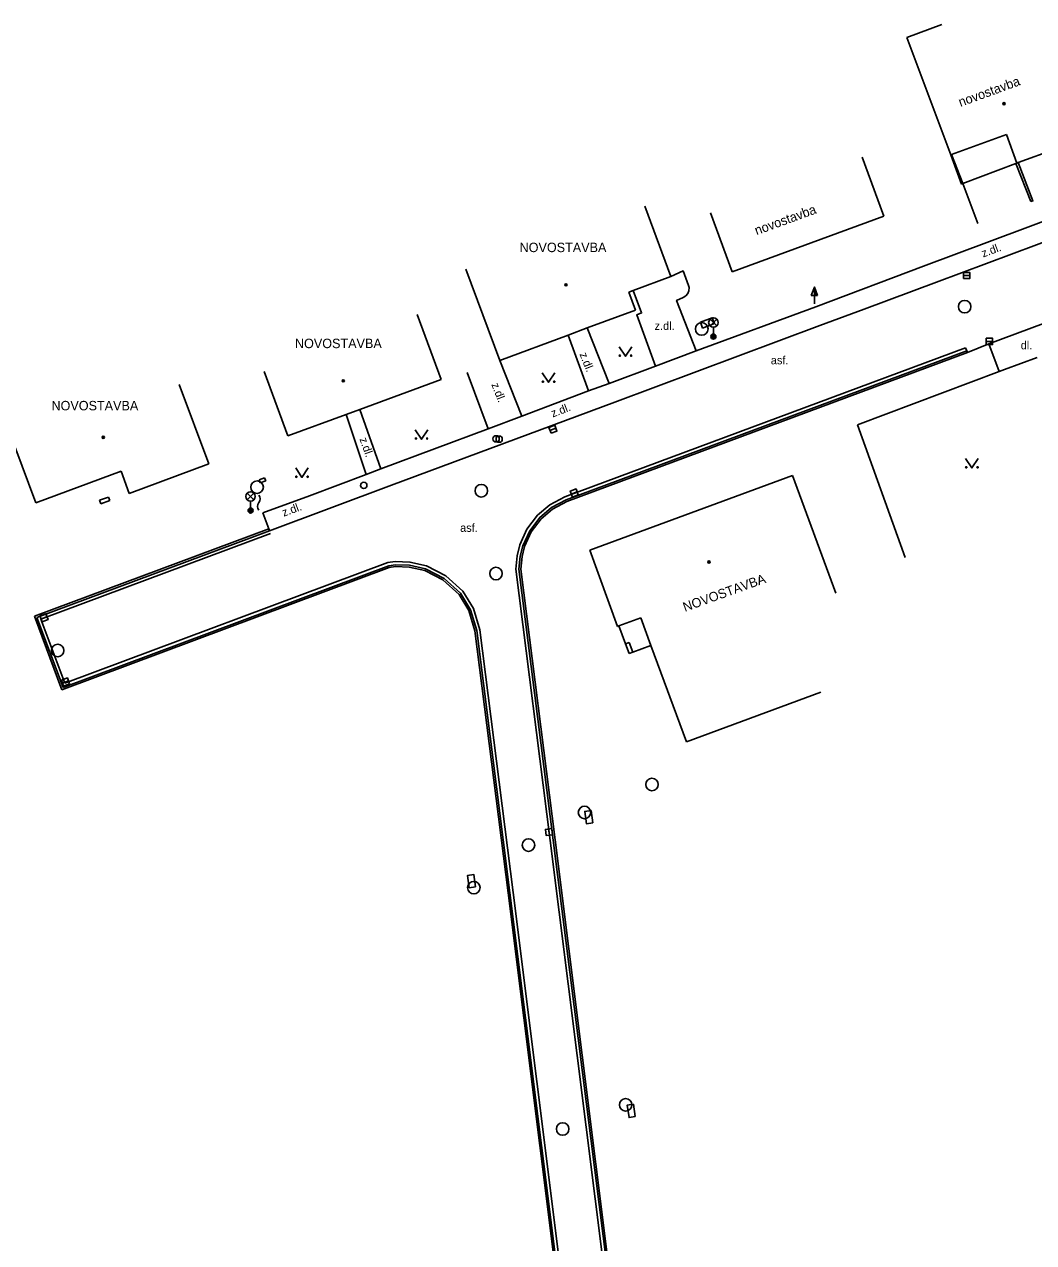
# Model space of a CAD drawing. Extents: x -539515 to -538098, y -1182060 to -1180157.
# Drawn here: x -538793.6 to -538713.2, y -1180607 to -1180510 of the extents above; entities that cross this region are included whole.
import ezdxf

# ---------------------------------------------------------------- set-up
doc = ezdxf.new("R2010")
doc.units = 0
for name, color, linetype in [('Vrstva 1', 7, 'Continuous'), ('Vrstva 11', 7, 'Continuous'), ('Vrstva 13', 7, 'Continuous'), ('Vrstva 24', 7, 'Continuous'), ('Vrstva 25', 7, 'Continuous'), ('Vrstva 27', 7, 'Continuous'), ('Vrstva 28', 7, 'Continuous'), ('Vrstva 33', 7, 'Continuous'), ('Vrstva 36', 7, 'Continuous'), ('Vrstva 39', 7, 'Continuous'), ('Vrstva 40', 7, 'Continuous'), ('Vrstva 41', 7, 'Continuous'), ('Vrstva 68', 7, 'Continuous'), ('Vrstva 88', 7, 'Continuous')]:
    doc.layers.add(name, color=color, linetype=linetype)

msp = doc.modelspace()

# ---------------------------------------------------------------- linework, layer by layer
at = {"layer": 'Vrstva 1'}
for p, q in [((-538720.516, -1180510.015), (-538723.31, -1180511.06)), ((-538723.31, -1180511.06), (-538719.81, -1180520.39)), ((-538715.38, -1180518.785), (-538719.744, -1180520.366)), ((-538714.56, -1180521.05), (-538715.38, -1180518.785)), ((-538719.744, -1180520.366), (-538719.81, -1180520.39)), ((-538725.15, -1180525.28), (-538726.868, -1180520.584)), ((-538718.96, -1180522.72), (-538719.81, -1180520.39)), ((-538714.634, -1180521.078), (-538718.865, -1180522.684)), ((-538714.56, -1180521.05), (-538714.634, -1180521.078)), ((-538718.865, -1180522.684), (-538718.96, -1180522.72)), ((-538742.1, -1180530.08), (-538744.177, -1180524.492)), ((-538738.948, -1180525.004), (-538737.23, -1180529.7)), ((-538737.23, -1180529.7), (-538725.15, -1180525.28)), ((-538758.414, -1180529.485), (-538755.71, -1180536.76)), ((-538744.92, -1180532.75), (-538745.45, -1180531.325)), ((-538760.38, -1180538.28), (-538762.283, -1180533.097)), ((-538774.461, -1180537.639), (-538772.58, -1180542.76)), ((-538778.89, -1180545), (-538781.23, -1180538.67)), ((-538794.317, -1180543.606), (-538792.66, -1180548.09)), ((-538792.66, -1180548.09), (-538785.871, -1180545.58)), ((-538785.871, -1180545.58), (-538785.22, -1180547.34)), ((-538785.22, -1180547.34), (-538778.89, -1180545)), ((-538732.42, -1180545.92), (-538748.56, -1180551.87)), ((-538728.974, -1180555.269), (-538732.42, -1180545.92)), ((-538787.58, -1180547.89), (-538786.87, -1180547.63)), ((-538787.47, -1180548.17), (-538787.58, -1180547.89)), ((-538786.76, -1180547.91), (-538787.47, -1180548.17)), ((-538786.87, -1180547.63), (-538786.76, -1180547.91)), ((-538746.34, -1180557.93), (-538748.56, -1180551.87)), ((-538746.34, -1180557.93), (-538746.229, -1180557.889)), ((-538746.229, -1180557.889), (-538744.493, -1180557.247)), ((-538745.7, -1180559.32), (-538746.229, -1180557.889)), ((-538744.493, -1180557.247), (-538743.679, -1180559.448)), ((-538745.7, -1180559.32), (-538745.418, -1180559.217)), ((-538745.7, -1180559.32), (-538745.42, -1180560.09)), ((-538745.42, -1180560.09), (-538745.138, -1180559.987)), ((-538745.418, -1180559.217), (-538745.138, -1180559.987)), ((-538745.138, -1180559.987), (-538743.679, -1180559.448)), ((-538743.679, -1180559.448), (-538740.85, -1180567.1)), ((-538740.85, -1180567.1), (-538730.164, -1180563.149))]:
    msp.add_line(p, q, dxfattribs=at)
for points in [[(-538714.56, -1180521.05), (-538714.447, -1180521.009), (-538708.57, -1180518.88)], [(-538745.45, -1180531.325), (-538745.104, -1180531.196), (-538742.1, -1180530.08)], [(-538755.71, -1180536.76), (-538750.277, -1180534.741), (-538748.752, -1180534.174), (-538744.92, -1180532.75)], [(-538772.58, -1180542.76), (-538767.947, -1180541.059), (-538766.863, -1180540.661), (-538760.38, -1180538.28)]]:
    msp.add_lwpolyline(points, dxfattribs=at)
at = {"layer": 'Vrstva 11'}
msp.add_line((-538712.94, -1180536.53), (-538715.55, -1180537.48), dxfattribs=at)
at = {"layer": 'Vrstva 13'}
for p, q in [((-538713.43, -1180524.12), (-538714.634, -1180521.078)), ((-538711.275, -1180525.261), (-538721.989, -1180529.256)), ((-538721.989, -1180529.256), (-538730.545, -1180532.489)), ((-538730.545, -1180532.489), (-538740.087, -1180535.999)), ((-538750.277, -1180534.741), (-538748.647, -1180539.166)), ((-538746.999, -1180538.604), (-538748.752, -1180534.174)), ((-538718.629, -1180535.755), (-538750.545, -1180547.615)), ((-538716.79, -1180535.43), (-538715.961, -1180537.635)), ((-538753.963, -1180541.192), (-538755.71, -1180536.76)), ((-538718.542, -1180535.989), (-538750.442, -1180547.843)), ((-538718.49, -1180536.13), (-538750.38, -1180547.98)), ((-538743.312, -1180537.217), (-538740.087, -1180535.999)), ((-538758.32, -1180537.723), (-538756.641, -1180542.202)), ((-538743.312, -1180537.217), (-538746.999, -1180538.604)), ((-538748.647, -1180539.166), (-538746.999, -1180538.604)), ((-538748.647, -1180539.166), (-538753.963, -1180541.192)), ((-538765.186, -1180545.381), (-538766.863, -1180540.661)), ((-538767.947, -1180541.059), (-538766.359, -1180545.839)), ((-538756.641, -1180542.202), (-538753.963, -1180541.192)), ((-538756.641, -1180542.202), (-538765.186, -1180545.381)), ((-538765.186, -1180545.381), (-538766.359, -1180545.839)), ((-538792.77, -1180557.12), (-538774.106, -1180550.163)), ((-538792.254, -1180557.355), (-538773.966, -1180550.538)), ((-538764.52, -1180553.24), (-538790.57, -1180562.97)), ((-538764.619, -1180552.85), (-538790.336, -1180562.456)), ((-538764.041, -1180552.769), (-538764.619, -1180552.85)), ((-538754.442, -1180553.366), (-538751.707, -1180574.96)), ((-538754.191, -1180553.362), (-538751.459, -1180574.929)), ((-538754.04, -1180553.36), (-538751.31, -1180574.91)), ((-538790.57, -1180562.97), (-538792.77, -1180557.12)), ((-538790.336, -1180562.456), (-538792.254, -1180557.355)), ((-538755.06, -1180579.14), (-538757.7, -1180558.28)), ((-538754.663, -1180579.09), (-538757.307, -1180558.198)), ((-538751.707, -1180574.96), (-538742.637, -1180646.91)), ((-538751.459, -1180574.929), (-538747.049, -1180609.969)), ((-538751.31, -1180574.91), (-538746.9, -1180609.95)), ((-538751.124, -1180610.482), (-538755.06, -1180579.14)), ((-538748.056, -1180631.49), (-538754.663, -1180579.09))]:
    msp.add_line(p, q, dxfattribs=at)
for points in [[(-538719.744, -1180520.366), (-538718.865, -1180522.684), (-538717.66, -1180525.86)], [(-538713.43, -1180524.12), (-538713.28, -1180524.07), (-538714.447, -1180521.009)], [(-538740.683, -1180530.802), (-538741.122, -1180529.641), (-538742.1, -1180530.08)], [(-538741.119, -1180531.762), (-538740.908, -1180531.631), (-538740.75, -1180531.44), (-538740.66, -1180531.208), (-538740.648, -1180530.96), (-538740.683, -1180530.802)], [(-538745.104, -1180531.196), (-538744.432, -1180532.975), (-538744.818, -1180533.13), (-538743.312, -1180537.217)], [(-538740.087, -1180535.999), (-538741.636, -1180531.978), (-538741.119, -1180531.762)], [(-538718.629, -1180535.755), (-538718.542, -1180535.989), (-538718.49, -1180536.13)], [(-538766.359, -1180545.839), (-538770.87, -1180547.532), (-538774.575, -1180548.9)], [(-538750.545, -1180547.615), (-538751.738, -1180548.256), (-538752.713, -1180549.084), (-538753.552, -1180550.198), (-538754.119, -1180551.426), (-538754.342, -1180552.303), (-538754.442, -1180553.366)], [(-538750.442, -1180547.843), (-538751.596, -1180548.464), (-538752.53, -1180549.256), (-538753.337, -1180550.327), (-538753.882, -1180551.51), (-538754.095, -1180552.346), (-538754.191, -1180553.362)], [(-538750.38, -1180547.98), (-538751.511, -1180548.589), (-538752.42, -1180549.36), (-538753.207, -1180550.404), (-538753.74, -1180551.56), (-538753.947, -1180552.372), (-538754.04, -1180553.36)], [(-538774.575, -1180548.9), (-538774.106, -1180550.163), (-538774.052, -1180550.307)], [(-538757.7, -1180558.28), (-538758.175, -1180556.673), (-538758.96, -1180555.39), (-538760.241, -1180554.228), (-538761.69, -1180553.49), (-538762.927, -1180553.207), (-538764.02, -1180553.17), (-538764.52, -1180553.24)], [(-538757.307, -1180558.198), (-538757.806, -1180556.509), (-538758.649, -1180555.132), (-538760.012, -1180553.896), (-538761.553, -1180553.111), (-538762.875, -1180552.808), (-538764.041, -1180552.769)]]:
    msp.add_lwpolyline(points, dxfattribs=at)
at = {"layer": 'Vrstva 24'}
for p, q in [((-538774.869, -1180546.274), (-538774.439, -1180546.104)), ((-538774.78, -1180546.5), (-538774.869, -1180546.274)), ((-538774.35, -1180546.33), (-538774.78, -1180546.5)), ((-538774.439, -1180546.104), (-538774.35, -1180546.33))]:
    msp.add_line(p, q, dxfattribs=at)
for points in [[(-538739.571, -1180534.179), (-538738.634, -1180533.83), (-538738.809, -1180533.361), (-538739.746, -1180533.71)], [(-538748.313, -1180573.571), (-538748.452, -1180572.58), (-538748.947, -1180572.649), (-538748.808, -1180573.64)], [(-538757.651, -1180578.658), (-538757.79, -1180577.667), (-538758.285, -1180577.736), (-538758.146, -1180578.727)], [(-538744.933, -1180596.941), (-538745.072, -1180595.95), (-538745.567, -1180596.019), (-538745.428, -1180597.01)]]:
    msp.add_lwpolyline(points, close=True, dxfattribs=at)
for centre, start, end in [((-538775.304, -1180547.777), 323.1301, 36.8699), ((-538774.504, -1180548.377), 143.1301, 216.8699)]:
    msp.add_arc(centre, 0.5, start, end, dxfattribs=at)
at = {"layer": 'Vrstva 25'}
for p, q in [((-538730.922, -1180531.598), (-538730.67, -1180530.924)), ((-538730.67, -1180531.598), (-538730.922, -1180531.598)), ((-538730.67, -1180532.25), (-538730.67, -1180531.6))]:
    msp.add_line(p, q, dxfattribs=at)
for points in [[(-538730.42, -1180531.6), (-538730.67, -1180531.6), (-538730.67, -1180530.924), (-538730.67, -1180530.924)], [(-538730.477, -1180531.56), (-538730.63, -1180531.56), (-538730.63, -1180531.147)], [(-538730.535, -1180531.52), (-538730.59, -1180531.52), (-538730.59, -1180531.371)]]:
    msp.add_lwpolyline(points, close=True, dxfattribs=at)
at = {"layer": 'Vrstva 27'}
for p, q in [((-538718.81, -1180530), (-538718.31, -1180530)), ((-538716.99, -1180535.25), (-538716.49, -1180535.25)), ((-538751.724, -1180542.327), (-538751.256, -1180542.153)), ((-538750.024, -1180547.397), (-538749.556, -1180547.223)), ((-538792.234, -1180557.327), (-538791.766, -1180557.153)), ((-538790.524, -1180562.437), (-538790.056, -1180562.263)), ((-538751.769, -1180574.548), (-538751.831, -1180574.052))]:
    msp.add_line(p, q, dxfattribs=at)
for points in [[(-538718.81, -1180530.25), (-538718.31, -1180530.25), (-538718.31, -1180529.75), (-538718.81, -1180529.75)], [(-538716.99, -1180535.5), (-538716.49, -1180535.5), (-538716.49, -1180535), (-538716.99, -1180535)], [(-538751.637, -1180542.561), (-538751.169, -1180542.387), (-538751.343, -1180541.919), (-538751.811, -1180542.093)], [(-538749.937, -1180547.631), (-538749.469, -1180547.457), (-538749.643, -1180546.989), (-538750.111, -1180547.163)], [(-538792.147, -1180557.561), (-538791.679, -1180557.387), (-538791.853, -1180556.919), (-538792.321, -1180557.093)], [(-538790.437, -1180562.671), (-538789.969, -1180562.497), (-538790.143, -1180562.029), (-538790.611, -1180562.203)], [(-538751.521, -1180574.517), (-538751.583, -1180574.021), (-538752.079, -1180574.083), (-538752.017, -1180574.579)]]:
    msp.add_lwpolyline(points, close=True, dxfattribs=at)
for centre in [(-538718.71, -1180532.48), (-538739.638, -1180534.25), (-538775.04, -1180546.847), (-538757.189, -1180547.131), (-538756.02, -1180553.72), (-538790.91, -1180559.84), (-538743.6, -1180570.51), (-538748.976, -1180572.732), (-538753.43, -1180575.33), (-538757.781, -1180578.717), (-538745.697, -1180595.999), (-538750.71, -1180597.92)]:
    msp.add_circle(centre, 0.5, dxfattribs=at)
at = {"layer": 'Vrstva 28'}
for centre in [(-538756.009, -1180543), (-538755.765, -1180543.027), (-538766.543, -1180546.705)]:
    msp.add_circle(centre, 0.25, dxfattribs=at)
at = {"layer": 'Vrstva 33'}
for p, q in [((-538738.98, -1180534.006), (-538738.45, -1180533.476)), ((-538738.98, -1180533.476), (-538738.45, -1180534.006)), ((-538738.715, -1180534.116), (-538738.715, -1180534.866)), ((-538775.819, -1180547.845), (-538775.289, -1180547.315)), ((-538775.819, -1180547.315), (-538775.289, -1180547.845)), ((-538775.554, -1180547.955), (-538775.554, -1180548.705))]:
    msp.add_line(p, q, dxfattribs=at)
for centre, radius in [((-538738.715, -1180533.741), 0.375), ((-538738.715, -1180534.866), 0.2), ((-538738.715, -1180534.866), 0.145), ((-538738.715, -1180534.866), 0.0876), ((-538775.554, -1180547.58), 0.375), ((-538775.554, -1180548.705), 0.2), ((-538775.554, -1180548.705), 0.145), ((-538775.554, -1180548.705), 0.0876)]:
    msp.add_circle(centre, radius, dxfattribs=at)
at = {"layer": 'Vrstva 36'}
for points in [[(-538746.208, -1180535.673), (-538745.708, -1180536.423), (-538745.208, -1180535.673)], [(-538752.331, -1180537.748), (-538751.831, -1180538.498), (-538751.331, -1180537.748)], [(-538762.445, -1180542.276), (-538761.945, -1180543.026), (-538761.445, -1180542.276)], [(-538718.631, -1180544.567), (-538718.131, -1180545.317), (-538717.631, -1180544.567)], [(-538771.963, -1180545.315), (-538771.463, -1180546.065), (-538770.963, -1180545.315)]]:
    msp.add_lwpolyline(points, dxfattribs=at)
for centre in [(-538746.158, -1180536.373), (-538745.259, -1180536.373), (-538752.281, -1180538.448), (-538751.382, -1180538.448), (-538762.395, -1180542.976), (-538761.496, -1180542.976), (-538718.581, -1180545.267), (-538717.682, -1180545.267), (-538771.913, -1180546.015), (-538771.014, -1180546.015)]:
    msp.add_circle(centre, 0.05, dxfattribs=at)
at = {"layer": 'Vrstva 39'}
for centre, radius in [((-538715.579, -1180516.328), 0.09), ((-538715.579, -1180516.328), 0.0398), ((-538750.443, -1180530.741), 0.09), ((-538750.443, -1180530.741), 0.0398), ((-538768.178, -1180538.383), 0.09), ((-538768.178, -1180538.383), 0.0398), ((-538787.286, -1180542.875), 0.09), ((-538787.286, -1180542.875), 0.0398), ((-538739.069, -1180552.795), 0.09), ((-538739.069, -1180552.795), 0.0398)]:
    msp.add_circle(centre, radius, dxfattribs=at)
at = {"layer": 'Vrstva 68'}
for p, q in [((-538727.25, -1180541.88), (-538715.961, -1180537.635)), ((-538715.961, -1180537.635), (-538715.55, -1180537.48)), ((-538723.44, -1180552.434), (-538727.25, -1180541.88))]:
    msp.add_line(p, q, dxfattribs=at)
at = {"layer": 'Vrstva 88'}
for p, q in [((-538720.94, -1180530.523), (-538710.921, -1180526.774)), ((-538726.711, -1180532.676), (-538720.94, -1180530.523)), ((-538730.226, -1180533.973), (-538726.711, -1180532.676)), ((-538746.553, -1180540.076), (-538730.226, -1180533.973)), ((-538764.35, -1180546.696), (-538746.553, -1180540.076)), ((-538774.052, -1180550.307), (-538764.35, -1180546.696)), ((-538792.577, -1180557.208), (-538774.052, -1180550.307)), ((-538764.557, -1180553.094), (-538790.482, -1180562.777)), ((-538790.482, -1180562.777), (-538792.577, -1180557.208)), ((-538754.911, -1180579.121), (-538757.553, -1180558.249)), ((-538750.975, -1180610.463), (-538754.911, -1180579.121))]:
    msp.add_line(p, q, dxfattribs=at)
for points in [[(-538718.49, -1180536.13), (-538716.79, -1180535.43), (-538712.43, -1180533.81)], [(-538757.553, -1180558.249), (-538758.036, -1180556.612), (-538758.843, -1180555.293), (-538760.155, -1180554.103), (-538761.638, -1180553.348), (-538762.907, -1180553.057), (-538764.028, -1180553.02), (-538764.557, -1180553.094)]]:
    msp.add_lwpolyline(points, dxfattribs=at)

# ---------------------------------------------------------------- texts
at = {"layer": 'Vrstva 40'}
for rotation, p in [(20.44931, (-538717.229, -1180528.569)), (291.59578, (-538749.378, -1180536.261)), (291.4021, (-538756.399, -1180538.676)), (20.86252, (-538751.499, -1180541.303)), (289.55634, (-538766.893, -1180543.016)), (20.2657, (-538772.916, -1180549.2))]:
    msp.add_text('z.dl.', height=0.65, rotation=rotation, dxfattribs=at).set_placement(p)
for s, p in [('z.dl.', (-538743.394, -1180534.328)), ('dl.', (-538714.246, -1180535.873)), ('asf.', (-538734.137, -1180537.066)), ('asf.', (-538758.874, -1180550.4))]:
    msp.add_text(s, height=0.65, dxfattribs=at).set_placement(p)
at = {"layer": 'Vrstva 41'}
for s, rotation, p in [('novostavba', 20.04525, (-538719.042, -1180516.586)), ('novostavba', 20.09727, (-538735.269, -1180526.798)), ('NOVOSTAVBA', 19.78579, (-538740.979, -1180556.771))]:
    msp.add_text(s, height=0.75, rotation=rotation, dxfattribs=at).set_placement(p)
for p in [(-538754.14, -1180528.14), (-538772.023, -1180535.781), (-538791.406, -1180540.731)]:
    msp.add_text('NOVOSTAVBA', height=0.75, dxfattribs=at).set_placement(p)

doc.saveas('drawing.dxf')
